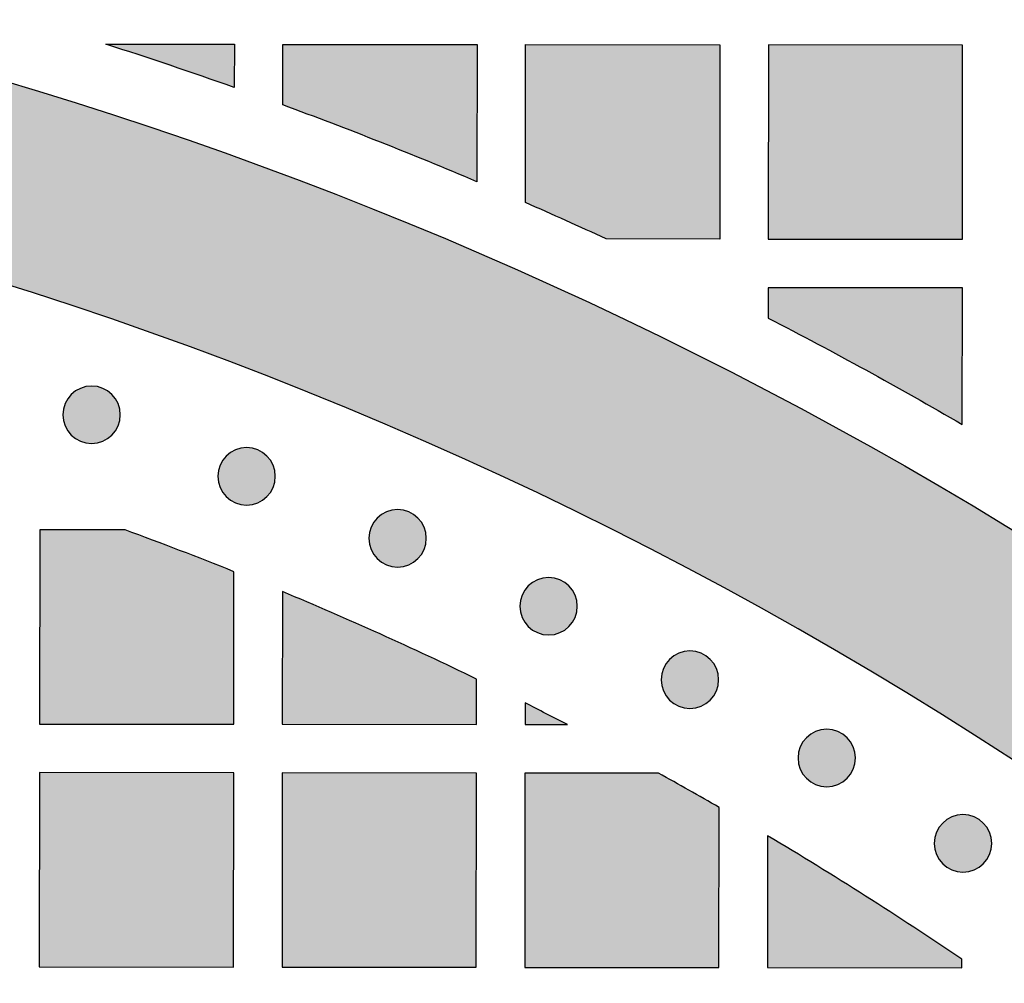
# Model space of a CAD drawing. Header units: millimetres. Extents: x -3873 to -97, y 912 to 4165.
# Tile 543 of 656: x -1579 to -1519, y 3104 to 3164. Entities that reach past the tile are written whole.
import ezdxf

# ---------------------------------------------------------------- set-up
doc = ezdxf.new("R2010")
doc.units = ezdxf.units.MM
doc.layers.add('pattern', color=7, linetype='Continuous', true_color=0x000000)

msp = doc.modelspace()

# ---------------------------------------------------------------- hatches: boundary and pattern name
at = {"layer": 'pattern'}
for points in [[(-1506.114, 3124.214), (-1505.415, 3123.071), (-1504.745, 3121.905), (-1504.108, 3120.719), (-1503.502, 3119.512), (-1502.931, 3118.287), (-1502.393, 3117.044), (-1501.89, 3115.786), (-1501.423, 3114.514), (-1500.992, 3113.229), (-1500.598, 3111.932), (-1500.241, 3110.627), (-1499.921, 3109.313), (-1499.639, 3107.993), (-1499.395, 3106.668), (-1499.189, 3105.339), (-1499.02, 3104.01), (-1503.046, 3107.154), (-1507.147, 3110.225), (-1511.324, 3113.22), (-1515.573, 3116.137), (-1519.893, 3118.973), (-1524.281, 3121.726), (-1528.735, 3124.392), (-1533.252, 3126.971), (-1537.83, 3129.459), (-1542.465, 3131.855), (-1547.156, 3134.157), (-1551.899, 3136.363), (-1556.692, 3138.471), (-1561.531, 3140.479), (-1566.412, 3142.386), (-1571.334, 3144.191), (-1576.293, 3145.893), (-1581.285, 3147.489), (-1586.307, 3148.981), (-1591.356, 3150.365), (-1596.429, 3151.643), (-1601.521, 3152.813), (-1606.63, 3153.875), (-1611.753, 3154.829), (-1616.885, 3155.675), (-1622.023, 3156.412), (-1627.165, 3157.041), (-1632.306, 3157.563), (-1637.443, 3157.977), (-1642.574, 3158.285), (-1647.694, 3158.486), (-1652.801, 3158.583), (-1652.789, 3170.583), (-1647.976, 3170.499), (-1643.153, 3170.326), (-1638.323, 3170.063), (-1633.487, 3169.71), (-1628.648, 3169.267), (-1623.81, 3168.733), (-1618.973, 3168.108), (-1614.142, 3167.392), (-1609.318, 3166.585), (-1604.504, 3165.687), (-1599.702, 3164.698), (-1594.916, 3163.618), (-1590.147, 3162.448), (-1585.399, 3161.189), (-1580.673, 3159.84), (-1575.973, 3158.402), (-1571.301, 3156.877), (-1566.658, 3155.264), (-1562.049, 3153.565), (-1557.474, 3151.782), (-1552.937, 3149.914), (-1548.44, 3147.963), (-1543.984, 3145.931), (-1539.573, 3143.818), (-1535.208, 3141.627), (-1530.891, 3139.358), (-1526.625, 3137.014), (-1522.411, 3134.595), (-1518.251, 3132.104), (-1514.147, 3129.542), (-1510.101, 3126.912)], [(-1574.145, 3162.018), (-1566.199, 3162.011), (-1566.202, 3159.347)], [(-1551.207, 3153.525), (-1557.176, 3155.968), (-1563.203, 3158.266), (-1563.199, 3162.008), (-1551.199, 3161.996)], [(-1543.224, 3149.989), (-1548.208, 3152.233), (-1548.199, 3161.994), (-1536.199, 3161.982), (-1536.21, 3149.982)], [(-1521.199, 3161.968), (-1533.199, 3161.979), (-1533.21, 3149.979), (-1521.211, 3149.968)], [(-1521.222, 3138.533), (-1521.214, 3146.968), (-1533.213, 3146.979), (-1533.215, 3145.1), (-1527.176, 3141.893)], [(-1576.276, 3140.382), (-1576.247, 3140.41), (-1576.218, 3140.437), (-1576.189, 3140.464), (-1576.158, 3140.49), (-1576.126, 3140.516), (-1576.094, 3140.541), (-1576.06, 3140.565), (-1576.026, 3140.589), (-1575.991, 3140.613), (-1575.956, 3140.635), (-1575.919, 3140.657), (-1575.882, 3140.679), (-1575.844, 3140.699), (-1575.805, 3140.719), (-1575.766, 3140.738), (-1575.725, 3140.755), (-1575.685, 3140.772), (-1575.643, 3140.788), (-1575.601, 3140.804), (-1575.559, 3140.818), (-1575.516, 3140.831), (-1575.472, 3140.843), (-1575.428, 3140.854), (-1575.384, 3140.863), (-1575.339, 3140.872), (-1575.295, 3140.88), (-1575.249, 3140.886), (-1575.204, 3140.891), (-1575.158, 3140.896), (-1575.112, 3140.898), (-1575.066, 3140.9), (-1575.021, 3140.901), (-1574.975, 3140.9), (-1574.929, 3140.898), (-1574.883, 3140.895), (-1574.837, 3140.891), (-1574.792, 3140.886), (-1574.747, 3140.879), (-1574.702, 3140.872), (-1574.657, 3140.863), (-1574.613, 3140.853), (-1574.569, 3140.842), (-1574.525, 3140.83), (-1574.482, 3140.817), (-1574.44, 3140.802), (-1574.398, 3140.787), (-1574.357, 3140.771), (-1574.316, 3140.754), (-1574.276, 3140.736), (-1574.236, 3140.717), (-1574.198, 3140.698), (-1574.16, 3140.677), (-1574.123, 3140.656), (-1574.086, 3140.634), (-1574.05, 3140.611), (-1574.015, 3140.587), (-1573.981, 3140.563), (-1573.948, 3140.539), (-1573.916, 3140.513), (-1573.884, 3140.488), (-1573.853, 3140.461), (-1573.824, 3140.435), (-1573.795, 3140.407), (-1573.766, 3140.38), (-1573.739, 3140.352), (-1573.712, 3140.323), (-1573.685, 3140.293), (-1573.659, 3140.262), (-1573.633, 3140.23), (-1573.608, 3140.198), (-1573.583, 3140.165), (-1573.559, 3140.13), (-1573.536, 3140.095), (-1573.513, 3140.06), (-1573.491, 3140.023), (-1573.47, 3139.986), (-1573.45, 3139.948), (-1573.43, 3139.909), (-1573.411, 3139.87), (-1573.393, 3139.83), (-1573.376, 3139.789), (-1573.36, 3139.747), (-1573.345, 3139.706), (-1573.331, 3139.663), (-1573.318, 3139.62), (-1573.306, 3139.577), (-1573.295, 3139.533), (-1573.285, 3139.488), (-1573.277, 3139.444), (-1573.269, 3139.399), (-1573.263, 3139.353), (-1573.257, 3139.308), (-1573.253, 3139.262), (-1573.25, 3139.217), (-1573.248, 3139.171), (-1573.248, 3139.125), (-1573.249, 3139.079), (-1573.25, 3139.033), (-1573.253, 3138.987), (-1573.258, 3138.942), (-1573.263, 3138.896), (-1573.269, 3138.851), (-1573.277, 3138.806), (-1573.286, 3138.761), (-1573.296, 3138.717), (-1573.307, 3138.673), (-1573.319, 3138.63), (-1573.332, 3138.587), (-1573.346, 3138.544), (-1573.361, 3138.502), (-1573.377, 3138.461), (-1573.395, 3138.42), (-1573.413, 3138.38), (-1573.431, 3138.341), (-1573.451, 3138.302), (-1573.472, 3138.264), (-1573.493, 3138.227), (-1573.515, 3138.19), (-1573.538, 3138.155), (-1573.561, 3138.12), (-1573.585, 3138.086), (-1573.61, 3138.052), (-1573.635, 3138.02), (-1573.661, 3137.988), (-1573.687, 3137.958), (-1573.714, 3137.928), (-1573.741, 3137.899), (-1573.769, 3137.871), (-1573.797, 3137.843), (-1573.826, 3137.816), (-1573.856, 3137.789), (-1573.887, 3137.763), (-1573.918, 3137.737), (-1573.951, 3137.712), (-1573.984, 3137.688), (-1574.018, 3137.664), (-1574.053, 3137.64), (-1574.089, 3137.617), (-1574.125, 3137.595), (-1574.163, 3137.574), (-1574.201, 3137.554), (-1574.24, 3137.534), (-1574.279, 3137.515), (-1574.319, 3137.497), (-1574.36, 3137.48), (-1574.401, 3137.464), (-1574.443, 3137.449), (-1574.486, 3137.435), (-1574.529, 3137.422), (-1574.572, 3137.41), (-1574.616, 3137.399), (-1574.66, 3137.389), (-1574.705, 3137.381), (-1574.75, 3137.373), (-1574.795, 3137.367), (-1574.841, 3137.361), (-1574.886, 3137.357), (-1574.932, 3137.354), (-1574.978, 3137.353), (-1575.024, 3137.352), (-1575.07, 3137.353), (-1575.116, 3137.355), (-1575.162, 3137.358), (-1575.207, 3137.362), (-1575.253, 3137.367), (-1575.298, 3137.374), (-1575.343, 3137.381), (-1575.387, 3137.39), (-1575.432, 3137.4), (-1575.476, 3137.411), (-1575.519, 3137.423), (-1575.562, 3137.436), (-1575.605, 3137.45), (-1575.646, 3137.466), (-1575.688, 3137.482), (-1575.728, 3137.499), (-1575.769, 3137.517), (-1575.808, 3137.536), (-1575.847, 3137.555), (-1575.885, 3137.576), (-1575.922, 3137.597), (-1575.958, 3137.619), (-1575.994, 3137.642), (-1576.029, 3137.665), (-1576.063, 3137.69), (-1576.096, 3137.714), (-1576.129, 3137.739), (-1576.16, 3137.765), (-1576.191, 3137.792), (-1576.221, 3137.818), (-1576.25, 3137.845), (-1576.278, 3137.873), (-1576.306, 3137.901), (-1576.333, 3137.93), (-1576.359, 3137.96), (-1576.386, 3137.991), (-1576.411, 3138.023), (-1576.437, 3138.055), (-1576.461, 3138.088), (-1576.485, 3138.122), (-1576.509, 3138.157), (-1576.531, 3138.193), (-1576.553, 3138.23), (-1576.574, 3138.267), (-1576.595, 3138.305), (-1576.615, 3138.344), (-1576.633, 3138.383), (-1576.651, 3138.423), (-1576.668, 3138.464), (-1576.684, 3138.505), (-1576.699, 3138.547), (-1576.713, 3138.59), (-1576.726, 3138.633), (-1576.738, 3138.676), (-1576.749, 3138.72), (-1576.759, 3138.765), (-1576.768, 3138.809), (-1576.776, 3138.854), (-1576.782, 3138.899), (-1576.787, 3138.945), (-1576.791, 3138.991), (-1576.794, 3139.036), (-1576.796, 3139.082), (-1576.797, 3139.128), (-1576.796, 3139.174), (-1576.794, 3139.22), (-1576.791, 3139.266), (-1576.787, 3139.311), (-1576.782, 3139.357), (-1576.775, 3139.402), (-1576.767, 3139.447), (-1576.759, 3139.492), (-1576.749, 3139.536), (-1576.738, 3139.58), (-1576.726, 3139.623), (-1576.712, 3139.666), (-1576.698, 3139.709), (-1576.683, 3139.751), (-1576.667, 3139.792), (-1576.65, 3139.833), (-1576.632, 3139.873), (-1576.613, 3139.912), (-1576.593, 3139.951), (-1576.573, 3139.989), (-1576.552, 3140.026), (-1576.529, 3140.063), (-1576.507, 3140.098), (-1576.483, 3140.133), (-1576.459, 3140.167), (-1576.434, 3140.201), (-1576.409, 3140.233), (-1576.383, 3140.265), (-1576.357, 3140.295), (-1576.33, 3140.325), (-1576.303, 3140.354)], [(-1566.698, 3136.581), (-1566.67, 3136.609), (-1566.641, 3136.636), (-1566.611, 3136.663), (-1566.581, 3136.689), (-1566.549, 3136.715), (-1566.516, 3136.74), (-1566.483, 3136.764), (-1566.449, 3136.789), (-1566.414, 3136.812), (-1566.378, 3136.835), (-1566.342, 3136.857), (-1566.305, 3136.878), (-1566.266, 3136.898), (-1566.228, 3136.918), (-1566.188, 3136.937), (-1566.148, 3136.955), (-1566.107, 3136.972), (-1566.066, 3136.988), (-1566.024, 3137.003), (-1565.982, 3137.017), (-1565.939, 3137.03), (-1565.895, 3137.042), (-1565.851, 3137.053), (-1565.807, 3137.063), (-1565.762, 3137.071), (-1565.717, 3137.079), (-1565.672, 3137.085), (-1565.627, 3137.091), (-1565.581, 3137.095), (-1565.535, 3137.098), (-1565.489, 3137.099), (-1565.443, 3137.1), (-1565.397, 3137.099), (-1565.352, 3137.097), (-1565.306, 3137.094), (-1565.26, 3137.09), (-1565.215, 3137.085), (-1565.169, 3137.078), (-1565.124, 3137.071), (-1565.08, 3137.062), (-1565.036, 3137.052), (-1564.992, 3137.041), (-1564.948, 3137.029), (-1564.905, 3137.016), (-1564.863, 3137.002), (-1564.821, 3136.986), (-1564.779, 3136.97), (-1564.739, 3136.953), (-1564.699, 3136.935), (-1564.659, 3136.916), (-1564.621, 3136.897), (-1564.583, 3136.876), (-1564.545, 3136.855), (-1564.509, 3136.833), (-1564.473, 3136.81), (-1564.438, 3136.787), (-1564.404, 3136.763), (-1564.371, 3136.738), (-1564.338, 3136.713), (-1564.307, 3136.687), (-1564.276, 3136.66), (-1564.246, 3136.634), (-1564.217, 3136.607), (-1564.189, 3136.579), (-1564.162, 3136.551), (-1564.135, 3136.522), (-1564.108, 3136.492), (-1564.082, 3136.461), (-1564.056, 3136.429), (-1564.031, 3136.397), (-1564.006, 3136.364), (-1563.982, 3136.33), (-1563.959, 3136.295), (-1563.936, 3136.259), (-1563.914, 3136.222), (-1563.893, 3136.185), (-1563.872, 3136.147), (-1563.853, 3136.108), (-1563.834, 3136.069), (-1563.816, 3136.029), (-1563.799, 3135.988), (-1563.783, 3135.947), (-1563.768, 3135.905), (-1563.754, 3135.862), (-1563.741, 3135.819), (-1563.729, 3135.776), (-1563.718, 3135.732), (-1563.708, 3135.688), (-1563.699, 3135.643), (-1563.692, 3135.598), (-1563.685, 3135.553), (-1563.68, 3135.507), (-1563.676, 3135.461), (-1563.673, 3135.416), (-1563.671, 3135.37), (-1563.671, 3135.324), (-1563.671, 3135.278), (-1563.673, 3135.232), (-1563.676, 3135.186), (-1563.68, 3135.141), (-1563.686, 3135.095), (-1563.692, 3135.05), (-1563.7, 3135.005), (-1563.709, 3134.96), (-1563.719, 3134.916), (-1563.73, 3134.872), (-1563.742, 3134.829), (-1563.755, 3134.786), (-1563.769, 3134.743), (-1563.784, 3134.701), (-1563.8, 3134.66), (-1563.817, 3134.619), (-1563.835, 3134.579), (-1563.854, 3134.54), (-1563.874, 3134.501), (-1563.894, 3134.463), (-1563.916, 3134.426), (-1563.938, 3134.389), (-1563.961, 3134.354), (-1563.984, 3134.319), (-1564.008, 3134.285), (-1564.033, 3134.251), (-1564.058, 3134.219), (-1564.084, 3134.187), (-1564.11, 3134.157), (-1564.137, 3134.127), (-1564.164, 3134.098), (-1564.192, 3134.07), (-1564.22, 3134.042), (-1564.249, 3134.015), (-1564.279, 3133.988), (-1564.31, 3133.962), (-1564.341, 3133.936), (-1564.374, 3133.911), (-1564.407, 3133.887), (-1564.441, 3133.863), (-1564.476, 3133.839), (-1564.512, 3133.817), (-1564.548, 3133.795), (-1564.586, 3133.773), (-1564.624, 3133.753), (-1564.662, 3133.733), (-1564.702, 3133.714), (-1564.742, 3133.697), (-1564.783, 3133.68), (-1564.824, 3133.664), (-1564.866, 3133.648), (-1564.908, 3133.634), (-1564.951, 3133.621), (-1564.995, 3133.609), (-1565.039, 3133.598), (-1565.083, 3133.589), (-1565.128, 3133.58), (-1565.173, 3133.572), (-1565.218, 3133.566), (-1565.263, 3133.561), (-1565.309, 3133.556), (-1565.355, 3133.554), (-1565.401, 3133.552), (-1565.447, 3133.551), (-1565.493, 3133.552), (-1565.539, 3133.554), (-1565.584, 3133.557), (-1565.63, 3133.561), (-1565.675, 3133.566), (-1565.721, 3133.573), (-1565.766, 3133.58), (-1565.81, 3133.589), (-1565.855, 3133.599), (-1565.898, 3133.61), (-1565.942, 3133.622), (-1565.985, 3133.635), (-1566.027, 3133.65), (-1566.069, 3133.665), (-1566.111, 3133.681), (-1566.151, 3133.698), (-1566.191, 3133.716), (-1566.231, 3133.735), (-1566.269, 3133.754), (-1566.307, 3133.775), (-1566.345, 3133.796), (-1566.381, 3133.818), (-1566.417, 3133.841), (-1566.452, 3133.865), (-1566.486, 3133.889), (-1566.519, 3133.913), (-1566.552, 3133.939), (-1566.583, 3133.964), (-1566.614, 3133.991), (-1566.644, 3134.017), (-1566.673, 3134.045), (-1566.701, 3134.072), (-1566.728, 3134.1), (-1566.755, 3134.129), (-1566.782, 3134.159), (-1566.808, 3134.19), (-1566.834, 3134.222), (-1566.859, 3134.254), (-1566.884, 3134.287), (-1566.908, 3134.322), (-1566.931, 3134.357), (-1566.954, 3134.392), (-1566.976, 3134.429), (-1566.997, 3134.466), (-1567.018, 3134.504), (-1567.037, 3134.543), (-1567.056, 3134.582), (-1567.074, 3134.622), (-1567.091, 3134.663), (-1567.107, 3134.705), (-1567.122, 3134.746), (-1567.136, 3134.789), (-1567.149, 3134.832), (-1567.161, 3134.875), (-1567.172, 3134.919), (-1567.182, 3134.964), (-1567.191, 3135.008), (-1567.198, 3135.053), (-1567.205, 3135.099), (-1567.21, 3135.144), (-1567.214, 3135.19), (-1567.217, 3135.235), (-1567.219, 3135.281), (-1567.219, 3135.327), (-1567.219, 3135.373), (-1567.217, 3135.419), (-1567.214, 3135.465), (-1567.21, 3135.511), (-1567.204, 3135.556), (-1567.198, 3135.601), (-1567.19, 3135.646), (-1567.181, 3135.691), (-1567.171, 3135.735), (-1567.16, 3135.779), (-1567.148, 3135.822), (-1567.135, 3135.865), (-1567.121, 3135.908), (-1567.106, 3135.95), (-1567.09, 3135.991), (-1567.073, 3136.032), (-1567.055, 3136.072), (-1567.036, 3136.111), (-1567.016, 3136.15), (-1566.996, 3136.188), (-1566.974, 3136.225), (-1566.952, 3136.262), (-1566.929, 3136.297), (-1566.906, 3136.332), (-1566.882, 3136.366), (-1566.857, 3136.4), (-1566.832, 3136.432), (-1566.806, 3136.464), (-1566.78, 3136.494), (-1566.753, 3136.524), (-1566.726, 3136.553)], [(-1557.369, 3132.751), (-1557.341, 3132.779), (-1557.312, 3132.806), (-1557.282, 3132.833), (-1557.251, 3132.859), (-1557.219, 3132.885), (-1557.187, 3132.91), (-1557.154, 3132.934), (-1557.119, 3132.958), (-1557.085, 3132.982), (-1557.049, 3133.005), (-1557.012, 3133.027), (-1556.975, 3133.048), (-1556.937, 3133.068), (-1556.898, 3133.088), (-1556.859, 3133.107), (-1556.819, 3133.125), (-1556.778, 3133.142), (-1556.737, 3133.158), (-1556.695, 3133.173), (-1556.652, 3133.187), (-1556.609, 3133.2), (-1556.566, 3133.212), (-1556.522, 3133.223), (-1556.477, 3133.233), (-1556.433, 3133.241), (-1556.388, 3133.249), (-1556.343, 3133.255), (-1556.297, 3133.261), (-1556.251, 3133.265), (-1556.206, 3133.268), (-1556.16, 3133.269), (-1556.114, 3133.27), (-1556.068, 3133.269), (-1556.022, 3133.267), (-1555.976, 3133.264), (-1555.931, 3133.26), (-1555.885, 3133.255), (-1555.84, 3133.248), (-1555.795, 3133.241), (-1555.75, 3133.232), (-1555.706, 3133.222), (-1555.662, 3133.211), (-1555.619, 3133.199), (-1555.576, 3133.186), (-1555.533, 3133.172), (-1555.491, 3133.156), (-1555.45, 3133.14), (-1555.409, 3133.123), (-1555.369, 3133.105), (-1555.33, 3133.086), (-1555.291, 3133.067), (-1555.253, 3133.046), (-1555.216, 3133.025), (-1555.179, 3133.003), (-1555.144, 3132.98), (-1555.109, 3132.957), (-1555.075, 3132.932), (-1555.041, 3132.908), (-1555.009, 3132.883), (-1554.977, 3132.857), (-1554.947, 3132.83), (-1554.917, 3132.804), (-1554.888, 3132.777), (-1554.86, 3132.749), (-1554.832, 3132.721), (-1554.805, 3132.692), (-1554.778, 3132.662), (-1554.752, 3132.631), (-1554.726, 3132.599), (-1554.701, 3132.567), (-1554.677, 3132.534), (-1554.653, 3132.5), (-1554.629, 3132.465), (-1554.606, 3132.429), (-1554.584, 3132.392), (-1554.563, 3132.355), (-1554.543, 3132.317), (-1554.523, 3132.278), (-1554.504, 3132.239), (-1554.486, 3132.199), (-1554.469, 3132.158), (-1554.453, 3132.117), (-1554.438, 3132.075), (-1554.424, 3132.032), (-1554.411, 3131.989), (-1554.399, 3131.946), (-1554.388, 3131.902), (-1554.378, 3131.857), (-1554.37, 3131.813), (-1554.362, 3131.768), (-1554.356, 3131.723), (-1554.35, 3131.677), (-1554.346, 3131.631), (-1554.343, 3131.586), (-1554.342, 3131.54), (-1554.341, 3131.494), (-1554.342, 3131.448), (-1554.344, 3131.402), (-1554.347, 3131.356), (-1554.351, 3131.311), (-1554.356, 3131.265), (-1554.363, 3131.22), (-1554.37, 3131.175), (-1554.379, 3131.13), (-1554.389, 3131.086), (-1554.4, 3131.042), (-1554.412, 3130.999), (-1554.425, 3130.956), (-1554.439, 3130.913), (-1554.455, 3130.871), (-1554.471, 3130.83), (-1554.488, 3130.789), (-1554.506, 3130.749), (-1554.525, 3130.71), (-1554.544, 3130.671), (-1554.565, 3130.633), (-1554.586, 3130.596), (-1554.608, 3130.559), (-1554.631, 3130.524), (-1554.654, 3130.489), (-1554.679, 3130.455), (-1554.703, 3130.421), (-1554.728, 3130.389), (-1554.754, 3130.357), (-1554.781, 3130.327), (-1554.807, 3130.297), (-1554.834, 3130.268), (-1554.862, 3130.24), (-1554.89, 3130.212), (-1554.919, 3130.185), (-1554.949, 3130.158), (-1554.98, 3130.132), (-1555.012, 3130.106), (-1555.044, 3130.081), (-1555.077, 3130.057), (-1555.111, 3130.033), (-1555.146, 3130.009), (-1555.182, 3129.987), (-1555.219, 3129.965), (-1555.256, 3129.943), (-1555.294, 3129.923), (-1555.333, 3129.903), (-1555.372, 3129.884), (-1555.412, 3129.867), (-1555.453, 3129.85), (-1555.494, 3129.833), (-1555.536, 3129.818), (-1555.579, 3129.804), (-1555.622, 3129.791), (-1555.665, 3129.779), (-1555.709, 3129.768), (-1555.754, 3129.759), (-1555.798, 3129.75), (-1555.843, 3129.742), (-1555.888, 3129.736), (-1555.934, 3129.731), (-1555.98, 3129.726), (-1556.025, 3129.724), (-1556.071, 3129.722), (-1556.117, 3129.721), (-1556.163, 3129.722), (-1556.209, 3129.724), (-1556.255, 3129.727), (-1556.3, 3129.731), (-1556.346, 3129.736), (-1556.391, 3129.743), (-1556.436, 3129.75), (-1556.481, 3129.759), (-1556.525, 3129.769), (-1556.569, 3129.78), (-1556.612, 3129.792), (-1556.655, 3129.805), (-1556.698, 3129.82), (-1556.74, 3129.835), (-1556.781, 3129.851), (-1556.822, 3129.868), (-1556.862, 3129.886), (-1556.901, 3129.905), (-1556.94, 3129.924), (-1556.978, 3129.945), (-1557.015, 3129.966), (-1557.052, 3129.988), (-1557.087, 3130.011), (-1557.122, 3130.035), (-1557.156, 3130.059), (-1557.19, 3130.083), (-1557.222, 3130.109), (-1557.254, 3130.134), (-1557.284, 3130.161), (-1557.314, 3130.187), (-1557.343, 3130.215), (-1557.371, 3130.242), (-1557.399, 3130.27), (-1557.426, 3130.299), (-1557.453, 3130.329), (-1557.479, 3130.36), (-1557.505, 3130.392), (-1557.53, 3130.424), (-1557.554, 3130.457), (-1557.578, 3130.492), (-1557.602, 3130.526), (-1557.624, 3130.562), (-1557.646, 3130.599), (-1557.668, 3130.636), (-1557.688, 3130.674), (-1557.708, 3130.713), (-1557.727, 3130.752), (-1557.744, 3130.792), (-1557.761, 3130.833), (-1557.778, 3130.874), (-1557.793, 3130.916), (-1557.807, 3130.959), (-1557.82, 3131.002), (-1557.832, 3131.045), (-1557.843, 3131.089), (-1557.852, 3131.134), (-1557.861, 3131.178), (-1557.869, 3131.223), (-1557.875, 3131.269), (-1557.88, 3131.314), (-1557.885, 3131.36), (-1557.887, 3131.405), (-1557.889, 3131.451), (-1557.89, 3131.497), (-1557.889, 3131.543), (-1557.887, 3131.589), (-1557.884, 3131.635), (-1557.88, 3131.68), (-1557.875, 3131.726), (-1557.868, 3131.771), (-1557.861, 3131.816), (-1557.852, 3131.861), (-1557.842, 3131.905), (-1557.831, 3131.949), (-1557.819, 3131.992), (-1557.806, 3132.035), (-1557.791, 3132.078), (-1557.776, 3132.12), (-1557.76, 3132.161), (-1557.743, 3132.202), (-1557.725, 3132.242), (-1557.706, 3132.281), (-1557.687, 3132.32), (-1557.666, 3132.358), (-1557.645, 3132.395), (-1557.623, 3132.432), (-1557.6, 3132.467), (-1557.576, 3132.502), (-1557.552, 3132.536), (-1557.528, 3132.57), (-1557.502, 3132.602), (-1557.477, 3132.634), (-1557.45, 3132.664), (-1557.424, 3132.694), (-1557.396, 3132.723)], [(-1572.952, 3132.017), (-1578.228, 3132.022), (-1578.239, 3120.022), (-1566.239, 3120.011), (-1566.23, 3129.435)], [(-1548.034, 3128.559), (-1548.005, 3128.587), (-1547.976, 3128.614), (-1547.947, 3128.64), (-1547.916, 3128.667), (-1547.884, 3128.692), (-1547.852, 3128.717), (-1547.818, 3128.742), (-1547.784, 3128.766), (-1547.749, 3128.79), (-1547.714, 3128.812), (-1547.677, 3128.834), (-1547.64, 3128.855), (-1547.602, 3128.876), (-1547.563, 3128.896), (-1547.524, 3128.914), (-1547.483, 3128.932), (-1547.443, 3128.949), (-1547.401, 3128.965), (-1547.359, 3128.98), (-1547.317, 3128.994), (-1547.274, 3129.007), (-1547.23, 3129.019), (-1547.186, 3129.03), (-1547.142, 3129.04), (-1547.098, 3129.049), (-1547.053, 3129.056), (-1547.007, 3129.063), (-1546.962, 3129.068), (-1546.916, 3129.072), (-1546.87, 3129.075), (-1546.824, 3129.077), (-1546.779, 3129.078), (-1546.733, 3129.077), (-1546.687, 3129.075), (-1546.641, 3129.072), (-1546.595, 3129.068), (-1546.55, 3129.062), (-1546.505, 3129.056), (-1546.46, 3129.048), (-1546.415, 3129.04), (-1546.371, 3129.03), (-1546.327, 3129.019), (-1546.283, 3129.007), (-1546.24, 3128.993), (-1546.198, 3128.979), (-1546.156, 3128.964), (-1546.115, 3128.948), (-1546.074, 3128.931), (-1546.034, 3128.913), (-1545.994, 3128.894), (-1545.956, 3128.874), (-1545.918, 3128.854), (-1545.881, 3128.832), (-1545.844, 3128.81), (-1545.808, 3128.788), (-1545.773, 3128.764), (-1545.739, 3128.74), (-1545.706, 3128.715), (-1545.674, 3128.69), (-1545.642, 3128.664), (-1545.611, 3128.638), (-1545.582, 3128.611), (-1545.553, 3128.584), (-1545.524, 3128.557), (-1545.497, 3128.528), (-1545.47, 3128.499), (-1545.443, 3128.469), (-1545.417, 3128.439), (-1545.391, 3128.407), (-1545.366, 3128.375), (-1545.341, 3128.341), (-1545.317, 3128.307), (-1545.294, 3128.272), (-1545.271, 3128.237), (-1545.249, 3128.2), (-1545.228, 3128.163), (-1545.208, 3128.125), (-1545.188, 3128.086), (-1545.169, 3128.046), (-1545.151, 3128.006), (-1545.134, 3127.966), (-1545.118, 3127.924), (-1545.103, 3127.882), (-1545.089, 3127.84), (-1545.076, 3127.797), (-1545.064, 3127.753), (-1545.053, 3127.709), (-1545.043, 3127.665), (-1545.035, 3127.62), (-1545.027, 3127.575), (-1545.021, 3127.53), (-1545.015, 3127.485), (-1545.011, 3127.439), (-1545.008, 3127.393), (-1545.007, 3127.347), (-1545.006, 3127.302), (-1545.007, 3127.256), (-1545.008, 3127.21), (-1545.011, 3127.164), (-1545.016, 3127.118), (-1545.021, 3127.073), (-1545.027, 3127.028), (-1545.035, 3126.983), (-1545.044, 3126.938), (-1545.054, 3126.894), (-1545.065, 3126.85), (-1545.077, 3126.806), (-1545.09, 3126.763), (-1545.104, 3126.721), (-1545.119, 3126.679), (-1545.136, 3126.638), (-1545.153, 3126.597), (-1545.171, 3126.557), (-1545.189, 3126.517), (-1545.209, 3126.479), (-1545.23, 3126.441), (-1545.251, 3126.404), (-1545.273, 3126.367), (-1545.296, 3126.331), (-1545.319, 3126.296), (-1545.343, 3126.262), (-1545.368, 3126.229), (-1545.393, 3126.197), (-1545.419, 3126.165), (-1545.445, 3126.134), (-1545.472, 3126.105), (-1545.499, 3126.076), (-1545.527, 3126.047), (-1545.555, 3126.02), (-1545.584, 3125.993), (-1545.614, 3125.966), (-1545.645, 3125.94), (-1545.676, 3125.914), (-1545.709, 3125.889), (-1545.742, 3125.864), (-1545.776, 3125.84), (-1545.811, 3125.817), (-1545.847, 3125.794), (-1545.883, 3125.772), (-1545.921, 3125.751), (-1545.959, 3125.731), (-1545.998, 3125.711), (-1546.037, 3125.692), (-1546.077, 3125.674), (-1546.118, 3125.657), (-1546.159, 3125.641), (-1546.201, 3125.626), (-1546.244, 3125.612), (-1546.287, 3125.599), (-1546.33, 3125.587), (-1546.374, 3125.576), (-1546.418, 3125.566), (-1546.463, 3125.558), (-1546.508, 3125.55), (-1546.553, 3125.543), (-1546.599, 3125.538), (-1546.644, 3125.534), (-1546.69, 3125.531), (-1546.736, 3125.529), (-1546.782, 3125.529), (-1546.828, 3125.53), (-1546.874, 3125.531), (-1546.92, 3125.534), (-1546.965, 3125.539), (-1547.011, 3125.544), (-1547.056, 3125.55), (-1547.101, 3125.558), (-1547.145, 3125.567), (-1547.19, 3125.577), (-1547.234, 3125.588), (-1547.277, 3125.6), (-1547.32, 3125.613), (-1547.363, 3125.627), (-1547.404, 3125.642), (-1547.446, 3125.658), (-1547.487, 3125.676), (-1547.527, 3125.694), (-1547.566, 3125.712), (-1547.605, 3125.732), (-1547.643, 3125.753), (-1547.68, 3125.774), (-1547.716, 3125.796), (-1547.752, 3125.819), (-1547.787, 3125.842), (-1547.821, 3125.866), (-1547.854, 3125.891), (-1547.887, 3125.916), (-1547.918, 3125.942), (-1547.949, 3125.968), (-1547.979, 3125.995), (-1548.008, 3126.022), (-1548.036, 3126.05), (-1548.064, 3126.078), (-1548.091, 3126.107), (-1548.117, 3126.137), (-1548.144, 3126.168), (-1548.169, 3126.199), (-1548.195, 3126.232), (-1548.219, 3126.265), (-1548.243, 3126.299), (-1548.267, 3126.334), (-1548.289, 3126.37), (-1548.311, 3126.406), (-1548.332, 3126.444), (-1548.353, 3126.482), (-1548.373, 3126.52), (-1548.391, 3126.56), (-1548.409, 3126.6), (-1548.426, 3126.641), (-1548.442, 3126.682), (-1548.457, 3126.724), (-1548.471, 3126.767), (-1548.485, 3126.81), (-1548.497, 3126.853), (-1548.507, 3126.897), (-1548.517, 3126.941), (-1548.526, 3126.986), (-1548.534, 3127.031), (-1548.54, 3127.076), (-1548.545, 3127.122), (-1548.549, 3127.167), (-1548.552, 3127.213), (-1548.554, 3127.259), (-1548.555, 3127.305), (-1548.554, 3127.351), (-1548.552, 3127.397), (-1548.549, 3127.442), (-1548.545, 3127.488), (-1548.54, 3127.534), (-1548.533, 3127.579), (-1548.525, 3127.624), (-1548.517, 3127.668), (-1548.507, 3127.713), (-1548.496, 3127.757), (-1548.484, 3127.8), (-1548.47, 3127.843), (-1548.456, 3127.885), (-1548.441, 3127.927), (-1548.425, 3127.969), (-1548.408, 3128.009), (-1548.39, 3128.05), (-1548.371, 3128.089), (-1548.351, 3128.128), (-1548.331, 3128.166), (-1548.31, 3128.203), (-1548.287, 3128.239), (-1548.265, 3128.275), (-1548.241, 3128.31), (-1548.217, 3128.344), (-1548.192, 3128.377), (-1548.167, 3128.41), (-1548.141, 3128.441), (-1548.115, 3128.472), (-1548.088, 3128.502), (-1548.061, 3128.531)], [(-1563.231, 3128.206), (-1563.239, 3120.008), (-1551.239, 3119.997), (-1551.237, 3122.804), (-1557.197, 3125.588)], [(-1539.3, 3124.019), (-1539.272, 3124.046), (-1539.243, 3124.074), (-1539.213, 3124.1), (-1539.182, 3124.126), (-1539.151, 3124.152), (-1539.118, 3124.177), (-1539.085, 3124.202), (-1539.051, 3124.226), (-1539.016, 3124.249), (-1538.98, 3124.272), (-1538.943, 3124.294), (-1538.906, 3124.315), (-1538.868, 3124.336), (-1538.829, 3124.355), (-1538.79, 3124.374), (-1538.75, 3124.392), (-1538.709, 3124.409), (-1538.668, 3124.425), (-1538.626, 3124.44), (-1538.583, 3124.454), (-1538.54, 3124.467), (-1538.497, 3124.479), (-1538.453, 3124.49), (-1538.409, 3124.5), (-1538.364, 3124.509), (-1538.319, 3124.516), (-1538.274, 3124.523), (-1538.228, 3124.528), (-1538.183, 3124.532), (-1538.137, 3124.535), (-1538.091, 3124.537), (-1538.045, 3124.537), (-1537.999, 3124.537), (-1537.953, 3124.535), (-1537.907, 3124.532), (-1537.862, 3124.528), (-1537.816, 3124.522), (-1537.771, 3124.516), (-1537.726, 3124.508), (-1537.681, 3124.499), (-1537.637, 3124.49), (-1537.593, 3124.479), (-1537.55, 3124.466), (-1537.507, 3124.453), (-1537.464, 3124.439), (-1537.422, 3124.424), (-1537.381, 3124.408), (-1537.34, 3124.391), (-1537.3, 3124.373), (-1537.261, 3124.354), (-1537.222, 3124.334), (-1537.184, 3124.314), (-1537.147, 3124.292), (-1537.11, 3124.27), (-1537.075, 3124.248), (-1537.04, 3124.224), (-1537.006, 3124.2), (-1536.973, 3124.175), (-1536.94, 3124.15), (-1536.909, 3124.124), (-1536.878, 3124.098), (-1536.848, 3124.071), (-1536.819, 3124.044), (-1536.791, 3124.017), (-1536.763, 3123.988), (-1536.736, 3123.959), (-1536.71, 3123.929), (-1536.683, 3123.899), (-1536.658, 3123.867), (-1536.632, 3123.835), (-1536.608, 3123.801), (-1536.584, 3123.767), (-1536.56, 3123.732), (-1536.538, 3123.696), (-1536.516, 3123.66), (-1536.494, 3123.623), (-1536.474, 3123.585), (-1536.454, 3123.546), (-1536.436, 3123.506), (-1536.418, 3123.466), (-1536.401, 3123.426), (-1536.385, 3123.384), (-1536.37, 3123.342), (-1536.355, 3123.3), (-1536.342, 3123.257), (-1536.33, 3123.213), (-1536.319, 3123.169), (-1536.31, 3123.125), (-1536.301, 3123.08), (-1536.293, 3123.035), (-1536.287, 3122.99), (-1536.282, 3122.945), (-1536.278, 3122.899), (-1536.275, 3122.853), (-1536.273, 3122.807), (-1536.272, 3122.761), (-1536.273, 3122.716), (-1536.275, 3122.67), (-1536.278, 3122.624), (-1536.282, 3122.578), (-1536.287, 3122.533), (-1536.294, 3122.488), (-1536.302, 3122.443), (-1536.31, 3122.398), (-1536.32, 3122.354), (-1536.331, 3122.31), (-1536.343, 3122.266), (-1536.356, 3122.223), (-1536.371, 3122.181), (-1536.386, 3122.139), (-1536.402, 3122.098), (-1536.419, 3122.057), (-1536.437, 3122.017), (-1536.456, 3121.977), (-1536.476, 3121.939), (-1536.496, 3121.901), (-1536.517, 3121.863), (-1536.539, 3121.827), (-1536.562, 3121.791), (-1536.586, 3121.756), (-1536.61, 3121.722), (-1536.634, 3121.689), (-1536.66, 3121.657), (-1536.685, 3121.625), (-1536.712, 3121.594), (-1536.738, 3121.564), (-1536.766, 3121.535), (-1536.793, 3121.507), (-1536.821, 3121.48), (-1536.85, 3121.453), (-1536.88, 3121.426), (-1536.911, 3121.4), (-1536.943, 3121.374), (-1536.975, 3121.349), (-1537.009, 3121.324), (-1537.043, 3121.3), (-1537.078, 3121.277), (-1537.113, 3121.254), (-1537.15, 3121.232), (-1537.187, 3121.211), (-1537.225, 3121.19), (-1537.264, 3121.171), (-1537.303, 3121.152), (-1537.343, 3121.134), (-1537.384, 3121.117), (-1537.426, 3121.101), (-1537.468, 3121.086), (-1537.51, 3121.072), (-1537.553, 3121.059), (-1537.597, 3121.047), (-1537.64, 3121.036), (-1537.685, 3121.026), (-1537.729, 3121.017), (-1537.774, 3121.01), (-1537.82, 3121.003), (-1537.865, 3120.998), (-1537.911, 3120.994), (-1537.957, 3120.991), (-1538.002, 3120.989), (-1538.048, 3120.989), (-1538.094, 3120.989), (-1538.14, 3120.991), (-1538.186, 3120.994), (-1538.232, 3120.998), (-1538.277, 3121.004), (-1538.322, 3121.01), (-1538.367, 3121.018), (-1538.412, 3121.027), (-1538.456, 3121.037), (-1538.5, 3121.048), (-1538.544, 3121.06), (-1538.586, 3121.073), (-1538.629, 3121.087), (-1538.671, 3121.102), (-1538.712, 3121.118), (-1538.753, 3121.135), (-1538.793, 3121.153), (-1538.832, 3121.172), (-1538.871, 3121.192), (-1538.909, 3121.213), (-1538.946, 3121.234), (-1538.983, 3121.256), (-1539.019, 3121.279), (-1539.053, 3121.302), (-1539.088, 3121.326), (-1539.121, 3121.351), (-1539.153, 3121.376), (-1539.185, 3121.402), (-1539.215, 3121.428), (-1539.245, 3121.455), (-1539.274, 3121.482), (-1539.302, 3121.51), (-1539.33, 3121.538), (-1539.357, 3121.567), (-1539.384, 3121.597), (-1539.41, 3121.628), (-1539.436, 3121.659), (-1539.461, 3121.692), (-1539.486, 3121.725), (-1539.51, 3121.759), (-1539.533, 3121.794), (-1539.556, 3121.83), (-1539.578, 3121.866), (-1539.599, 3121.904), (-1539.619, 3121.942), (-1539.639, 3121.98), (-1539.658, 3122.02), (-1539.676, 3122.06), (-1539.693, 3122.101), (-1539.709, 3122.142), (-1539.724, 3122.184), (-1539.738, 3122.227), (-1539.751, 3122.27), (-1539.763, 3122.313), (-1539.774, 3122.357), (-1539.784, 3122.401), (-1539.792, 3122.446), (-1539.8, 3122.491), (-1539.806, 3122.536), (-1539.812, 3122.582), (-1539.816, 3122.627), (-1539.819, 3122.673), (-1539.82, 3122.719), (-1539.821, 3122.765), (-1539.82, 3122.811), (-1539.818, 3122.857), (-1539.815, 3122.902), (-1539.811, 3122.948), (-1539.806, 3122.994), (-1539.799, 3123.039), (-1539.792, 3123.084), (-1539.783, 3123.128), (-1539.773, 3123.173), (-1539.762, 3123.217), (-1539.75, 3123.26), (-1539.737, 3123.303), (-1539.723, 3123.345), (-1539.708, 3123.387), (-1539.691, 3123.429), (-1539.674, 3123.469), (-1539.656, 3123.509), (-1539.637, 3123.549), (-1539.618, 3123.588), (-1539.597, 3123.626), (-1539.576, 3123.663), (-1539.554, 3123.699), (-1539.531, 3123.735), (-1539.508, 3123.77), (-1539.484, 3123.804), (-1539.459, 3123.837), (-1539.434, 3123.87), (-1539.408, 3123.901), (-1539.382, 3123.932), (-1539.355, 3123.962), (-1539.328, 3123.991)], [(-1548.238, 3121.326), (-1548.239, 3119.994), (-1545.617, 3119.991)], [(-1530.846, 3119.184), (-1530.817, 3119.211), (-1530.788, 3119.238), (-1530.758, 3119.265), (-1530.728, 3119.291), (-1530.696, 3119.317), (-1530.664, 3119.342), (-1530.63, 3119.367), (-1530.596, 3119.391), (-1530.561, 3119.414), (-1530.526, 3119.437), (-1530.489, 3119.459), (-1530.452, 3119.48), (-1530.414, 3119.501), (-1530.375, 3119.52), (-1530.335, 3119.539), (-1530.295, 3119.557), (-1530.255, 3119.574), (-1530.213, 3119.59), (-1530.171, 3119.605), (-1530.129, 3119.619), (-1530.086, 3119.632), (-1530.042, 3119.644), (-1529.998, 3119.655), (-1529.954, 3119.665), (-1529.909, 3119.674), (-1529.864, 3119.681), (-1529.819, 3119.688), (-1529.774, 3119.693), (-1529.728, 3119.697), (-1529.682, 3119.7), (-1529.636, 3119.702), (-1529.591, 3119.702), (-1529.545, 3119.702), (-1529.499, 3119.7), (-1529.453, 3119.697), (-1529.407, 3119.693), (-1529.362, 3119.687), (-1529.317, 3119.681), (-1529.272, 3119.673), (-1529.227, 3119.664), (-1529.183, 3119.654), (-1529.139, 3119.643), (-1529.095, 3119.631), (-1529.052, 3119.618), (-1529.01, 3119.604), (-1528.968, 3119.589), (-1528.927, 3119.573), (-1528.886, 3119.556), (-1528.846, 3119.538), (-1528.806, 3119.519), (-1528.768, 3119.499), (-1528.73, 3119.479), (-1528.693, 3119.457), (-1528.656, 3119.435), (-1528.62, 3119.412), (-1528.585, 3119.389), (-1528.551, 3119.365), (-1528.518, 3119.34), (-1528.486, 3119.315), (-1528.454, 3119.289), (-1528.423, 3119.263), (-1528.394, 3119.236), (-1528.365, 3119.209), (-1528.336, 3119.181), (-1528.309, 3119.153), (-1528.282, 3119.124), (-1528.255, 3119.094), (-1528.229, 3119.063), (-1528.203, 3119.032), (-1528.178, 3118.999), (-1528.153, 3118.966), (-1528.129, 3118.932), (-1528.106, 3118.897), (-1528.083, 3118.861), (-1528.061, 3118.825), (-1528.04, 3118.787), (-1528.02, 3118.749), (-1528, 3118.711), (-1527.981, 3118.671), (-1527.963, 3118.631), (-1527.946, 3118.59), (-1527.93, 3118.549), (-1527.915, 3118.507), (-1527.901, 3118.465), (-1527.888, 3118.422), (-1527.876, 3118.378), (-1527.865, 3118.334), (-1527.855, 3118.29), (-1527.846, 3118.245), (-1527.839, 3118.2), (-1527.832, 3118.155), (-1527.827, 3118.109), (-1527.823, 3118.064), (-1527.82, 3118.018), (-1527.818, 3117.972), (-1527.818, 3117.926), (-1527.819, 3117.88), (-1527.82, 3117.834), (-1527.823, 3117.789), (-1527.828, 3117.743), (-1527.833, 3117.698), (-1527.839, 3117.652), (-1527.847, 3117.607), (-1527.856, 3117.563), (-1527.866, 3117.518), (-1527.877, 3117.475), (-1527.889, 3117.431), (-1527.902, 3117.388), (-1527.916, 3117.346), (-1527.931, 3117.304), (-1527.947, 3117.262), (-1527.965, 3117.222), (-1527.983, 3117.182), (-1528.001, 3117.142), (-1528.021, 3117.103), (-1528.042, 3117.065), (-1528.063, 3117.028), (-1528.085, 3116.992), (-1528.108, 3116.956), (-1528.131, 3116.921), (-1528.155, 3116.887), (-1528.18, 3116.854), (-1528.205, 3116.821), (-1528.231, 3116.79), (-1528.257, 3116.759), (-1528.284, 3116.729), (-1528.311, 3116.7), (-1528.339, 3116.672), (-1528.367, 3116.645), (-1528.396, 3116.617), (-1528.426, 3116.591), (-1528.457, 3116.565), (-1528.488, 3116.539), (-1528.521, 3116.514), (-1528.554, 3116.489), (-1528.588, 3116.465), (-1528.623, 3116.442), (-1528.659, 3116.419), (-1528.695, 3116.397), (-1528.733, 3116.376), (-1528.771, 3116.355), (-1528.809, 3116.336), (-1528.849, 3116.317), (-1528.889, 3116.299), (-1528.93, 3116.282), (-1528.971, 3116.266), (-1529.013, 3116.251), (-1529.056, 3116.237), (-1529.099, 3116.224), (-1529.142, 3116.212), (-1529.186, 3116.201), (-1529.23, 3116.191), (-1529.275, 3116.182), (-1529.32, 3116.175), (-1529.365, 3116.168), (-1529.411, 3116.163), (-1529.456, 3116.159), (-1529.502, 3116.156), (-1529.548, 3116.154), (-1529.594, 3116.154), (-1529.64, 3116.154), (-1529.686, 3116.156), (-1529.731, 3116.159), (-1529.777, 3116.163), (-1529.823, 3116.169), (-1529.868, 3116.175), (-1529.913, 3116.183), (-1529.957, 3116.192), (-1530.002, 3116.202), (-1530.046, 3116.213), (-1530.089, 3116.225), (-1530.132, 3116.238), (-1530.174, 3116.252), (-1530.216, 3116.267), (-1530.258, 3116.283), (-1530.298, 3116.3), (-1530.339, 3116.318), (-1530.378, 3116.337), (-1530.417, 3116.357), (-1530.455, 3116.377), (-1530.492, 3116.399), (-1530.528, 3116.421), (-1530.564, 3116.443), (-1530.599, 3116.467), (-1530.633, 3116.491), (-1530.666, 3116.516), (-1530.699, 3116.541), (-1530.73, 3116.567), (-1530.761, 3116.593), (-1530.791, 3116.62), (-1530.82, 3116.647), (-1530.848, 3116.675), (-1530.876, 3116.703), (-1530.903, 3116.732), (-1530.929, 3116.762), (-1530.956, 3116.792), (-1530.981, 3116.824), (-1531.006, 3116.857), (-1531.031, 3116.89), (-1531.055, 3116.924), (-1531.079, 3116.959), (-1531.101, 3116.995), (-1531.123, 3117.031), (-1531.144, 3117.068), (-1531.165, 3117.106), (-1531.185, 3117.145), (-1531.203, 3117.185), (-1531.221, 3117.225), (-1531.238, 3117.266), (-1531.254, 3117.307), (-1531.269, 3117.349), (-1531.283, 3117.391), (-1531.296, 3117.434), (-1531.308, 3117.478), (-1531.319, 3117.522), (-1531.329, 3117.566), (-1531.338, 3117.611), (-1531.345, 3117.656), (-1531.352, 3117.701), (-1531.357, 3117.746), (-1531.361, 3117.792), (-1531.364, 3117.838), (-1531.366, 3117.884), (-1531.367, 3117.93), (-1531.366, 3117.976), (-1531.364, 3118.021), (-1531.361, 3118.067), (-1531.357, 3118.113), (-1531.351, 3118.158), (-1531.345, 3118.204), (-1531.337, 3118.249), (-1531.329, 3118.293), (-1531.319, 3118.337), (-1531.308, 3118.381), (-1531.296, 3118.425), (-1531.282, 3118.468), (-1531.268, 3118.51), (-1531.253, 3118.552), (-1531.237, 3118.593), (-1531.22, 3118.634), (-1531.202, 3118.674), (-1531.183, 3118.714), (-1531.163, 3118.752), (-1531.143, 3118.79), (-1531.121, 3118.828), (-1531.099, 3118.864), (-1531.077, 3118.9), (-1531.053, 3118.935), (-1531.029, 3118.969), (-1531.004, 3119.002), (-1530.979, 3119.034), (-1530.953, 3119.066), (-1530.927, 3119.097), (-1530.9, 3119.127), (-1530.873, 3119.156)], [(-1566.242, 3117.011), (-1578.242, 3117.022), (-1578.253, 3105.023), (-1566.254, 3105.011)], [(-1563.242, 3117.008), (-1563.253, 3105.008), (-1551.254, 3104.997), (-1551.242, 3116.997)], [(-1539.991, 3116.986), (-1548.242, 3116.994), (-1548.253, 3104.994), (-1536.253, 3104.982), (-1536.244, 3114.875)], [(-1522.429, 3113.909), (-1522.4, 3113.936), (-1522.371, 3113.964), (-1522.341, 3113.99), (-1522.311, 3114.016), (-1522.279, 3114.042), (-1522.247, 3114.067), (-1522.213, 3114.092), (-1522.179, 3114.116), (-1522.144, 3114.139), (-1522.109, 3114.162), (-1522.072, 3114.184), (-1522.035, 3114.205), (-1521.997, 3114.226), (-1521.958, 3114.245), (-1521.918, 3114.264), (-1521.878, 3114.282), (-1521.838, 3114.299), (-1521.796, 3114.315), (-1521.754, 3114.33), (-1521.712, 3114.344), (-1521.669, 3114.357), (-1521.625, 3114.369), (-1521.581, 3114.38), (-1521.537, 3114.39), (-1521.492, 3114.399), (-1521.447, 3114.406), (-1521.402, 3114.413), (-1521.357, 3114.418), (-1521.311, 3114.422), (-1521.265, 3114.425), (-1521.219, 3114.427), (-1521.174, 3114.427), (-1521.128, 3114.427), (-1521.082, 3114.425), (-1521.036, 3114.422), (-1520.99, 3114.418), (-1520.945, 3114.412), (-1520.9, 3114.406), (-1520.855, 3114.398), (-1520.81, 3114.389), (-1520.766, 3114.38), (-1520.722, 3114.369), (-1520.678, 3114.356), (-1520.635, 3114.343), (-1520.593, 3114.329), (-1520.551, 3114.314), (-1520.51, 3114.298), (-1520.469, 3114.281), (-1520.429, 3114.263), (-1520.389, 3114.244), (-1520.351, 3114.224), (-1520.313, 3114.204), (-1520.276, 3114.182), (-1520.239, 3114.16), (-1520.203, 3114.138), (-1520.168, 3114.114), (-1520.134, 3114.09), (-1520.101, 3114.065), (-1520.069, 3114.04), (-1520.037, 3114.014), (-1520.006, 3113.988), (-1519.977, 3113.961), (-1519.948, 3113.934), (-1519.919, 3113.907), (-1519.892, 3113.878), (-1519.865, 3113.849), (-1519.838, 3113.819), (-1519.812, 3113.789), (-1519.786, 3113.757), (-1519.761, 3113.725), (-1519.736, 3113.691), (-1519.712, 3113.657), (-1519.689, 3113.622), (-1519.666, 3113.586), (-1519.644, 3113.55), (-1519.623, 3113.513), (-1519.603, 3113.475), (-1519.583, 3113.436), (-1519.564, 3113.396), (-1519.546, 3113.356), (-1519.529, 3113.316), (-1519.513, 3113.274), (-1519.498, 3113.232), (-1519.484, 3113.19), (-1519.471, 3113.147), (-1519.459, 3113.103), (-1519.448, 3113.059), (-1519.438, 3113.015), (-1519.429, 3112.97), (-1519.422, 3112.925), (-1519.415, 3112.88), (-1519.41, 3112.835), (-1519.406, 3112.789), (-1519.403, 3112.743), (-1519.401, 3112.697), (-1519.401, 3112.651), (-1519.402, 3112.606), (-1519.403, 3112.56), (-1519.406, 3112.514), (-1519.411, 3112.468), (-1519.416, 3112.423), (-1519.422, 3112.377), (-1519.43, 3112.333), (-1519.439, 3112.288), (-1519.449, 3112.244), (-1519.46, 3112.2), (-1519.472, 3112.156), (-1519.485, 3112.113), (-1519.499, 3112.071), (-1519.514, 3112.029), (-1519.53, 3111.988), (-1519.548, 3111.947), (-1519.566, 3111.907), (-1519.584, 3111.867), (-1519.604, 3111.829), (-1519.625, 3111.791), (-1519.646, 3111.753), (-1519.668, 3111.717), (-1519.691, 3111.681), (-1519.714, 3111.646), (-1519.738, 3111.612), (-1519.763, 3111.579), (-1519.788, 3111.547), (-1519.814, 3111.515), (-1519.84, 3111.484), (-1519.867, 3111.454), (-1519.894, 3111.425), (-1519.922, 3111.397), (-1519.95, 3111.37), (-1519.979, 3111.343), (-1520.009, 3111.316), (-1520.04, 3111.29), (-1520.071, 3111.264), (-1520.104, 3111.239), (-1520.137, 3111.214), (-1520.171, 3111.19), (-1520.206, 3111.167), (-1520.242, 3111.144), (-1520.278, 3111.122), (-1520.316, 3111.101), (-1520.354, 3111.08), (-1520.392, 3111.061), (-1520.432, 3111.042), (-1520.472, 3111.024), (-1520.513, 3111.007), (-1520.554, 3110.991), (-1520.596, 3110.976), (-1520.639, 3110.962), (-1520.682, 3110.949), (-1520.725, 3110.937), (-1520.769, 3110.926), (-1520.813, 3110.916), (-1520.858, 3110.907), (-1520.903, 3110.9), (-1520.948, 3110.893), (-1520.994, 3110.888), (-1521.039, 3110.884), (-1521.085, 3110.881), (-1521.131, 3110.879), (-1521.177, 3110.879), (-1521.223, 3110.879), (-1521.269, 3110.881), (-1521.314, 3110.884), (-1521.36, 3110.888), (-1521.406, 3110.894), (-1521.451, 3110.9), (-1521.496, 3110.908), (-1521.54, 3110.917), (-1521.585, 3110.927), (-1521.629, 3110.938), (-1521.672, 3110.95), (-1521.715, 3110.963), (-1521.757, 3110.977), (-1521.799, 3110.992), (-1521.841, 3111.008), (-1521.881, 3111.025), (-1521.922, 3111.043), (-1521.961, 3111.062), (-1522, 3111.082), (-1522.038, 3111.103), (-1522.075, 3111.124), (-1522.111, 3111.146), (-1522.147, 3111.169), (-1522.182, 3111.192), (-1522.216, 3111.216), (-1522.249, 3111.241), (-1522.282, 3111.266), (-1522.313, 3111.292), (-1522.344, 3111.318), (-1522.374, 3111.345), (-1522.403, 3111.372), (-1522.431, 3111.4), (-1522.459, 3111.428), (-1522.486, 3111.457), (-1522.512, 3111.487), (-1522.539, 3111.518), (-1522.564, 3111.549), (-1522.589, 3111.582), (-1522.614, 3111.615), (-1522.638, 3111.649), (-1522.662, 3111.684), (-1522.684, 3111.72), (-1522.706, 3111.756), (-1522.727, 3111.794), (-1522.748, 3111.832), (-1522.768, 3111.87), (-1522.786, 3111.91), (-1522.804, 3111.95), (-1522.821, 3111.991), (-1522.837, 3112.032), (-1522.852, 3112.074), (-1522.866, 3112.117), (-1522.879, 3112.16), (-1522.891, 3112.203), (-1522.902, 3112.247), (-1522.912, 3112.291), (-1522.921, 3112.336), (-1522.928, 3112.381), (-1522.935, 3112.426), (-1522.94, 3112.472), (-1522.944, 3112.517), (-1522.947, 3112.563), (-1522.949, 3112.609), (-1522.95, 3112.655), (-1522.949, 3112.701), (-1522.947, 3112.747), (-1522.944, 3112.792), (-1522.94, 3112.838), (-1522.934, 3112.884), (-1522.928, 3112.929), (-1522.92, 3112.974), (-1522.912, 3113.018), (-1522.902, 3113.063), (-1522.891, 3113.107), (-1522.879, 3113.15), (-1522.865, 3113.193), (-1522.851, 3113.235), (-1522.836, 3113.277), (-1522.82, 3113.319), (-1522.803, 3113.359), (-1522.785, 3113.399), (-1522.766, 3113.439), (-1522.746, 3113.478), (-1522.726, 3113.516), (-1522.704, 3113.553), (-1522.682, 3113.589), (-1522.66, 3113.625), (-1522.636, 3113.66), (-1522.612, 3113.694), (-1522.587, 3113.727), (-1522.562, 3113.76), (-1522.536, 3113.791), (-1522.51, 3113.822), (-1522.483, 3113.852), (-1522.456, 3113.881)], [(-1533.245, 3113.121), (-1533.253, 3104.98), (-1521.254, 3104.968), (-1521.253, 3105.493), (-1527.192, 3109.396)]]:
    msp.add_hatch(color=256, dxfattribs=at).paths.add_polyline_path(points, flags=0)

# ---------------------------------------------------------------- linework, layer by layer
for points in [[(-1574.145, 3162.018), (-1566.199, 3162.011), (-1566.202, 3159.347)], [(-1563.203, 3158.266), (-1563.199, 3162.008), (-1551.199, 3161.996), (-1551.207, 3153.525)], [(-1548.208, 3152.233), (-1548.199, 3161.994), (-1536.199, 3161.982), (-1536.21, 3149.982), (-1543.224, 3149.989)], [(-1521.222, 3138.533), (-1521.214, 3146.968), (-1533.213, 3146.979), (-1533.215, 3145.1)], [(-1572.952, 3132.017), (-1578.228, 3132.022), (-1578.239, 3120.022), (-1566.239, 3120.011), (-1566.23, 3129.435)], [(-1563.231, 3128.206), (-1563.239, 3120.008), (-1551.239, 3119.997), (-1551.237, 3122.804)], [(-1548.238, 3121.326), (-1548.239, 3119.994), (-1545.617, 3119.991)], [(-1539.991, 3116.986), (-1548.242, 3116.994), (-1548.253, 3104.994), (-1536.253, 3104.982), (-1536.244, 3114.875)], [(-1533.245, 3113.121), (-1533.253, 3104.98), (-1521.254, 3104.968), (-1521.253, 3105.493)]]:
    msp.add_lwpolyline(points, dxfattribs=at)
for points in [[(-1521.199, 3161.968), (-1533.199, 3161.979), (-1533.21, 3149.979), (-1521.211, 3149.968)], [(-1566.242, 3117.011), (-1578.242, 3117.022), (-1578.253, 3105.023), (-1566.254, 3105.011)], [(-1563.242, 3117.008), (-1563.253, 3105.008), (-1551.254, 3104.997), (-1551.242, 3116.997)]]:
    msp.add_lwpolyline(points, close=True, dxfattribs=at)
at = {"layer": 'pattern', "extrusion": (0, 0, -1)}
for centre in [(1575.022, 3139.126), (1565.445, 3135.326), (1556.115, 3131.496), (1546.78, 3127.303), (1538.047, 3122.763), (1529.592, 3117.928), (1521.175, 3112.653)]:
    msp.add_circle(centre, 1.774, dxfattribs=at)
for radius, start, end in [(262.09, 90.47778, 124.60919), (266.09, 117.23167, 120.17624)]:
    msp.add_arc((1654.975, 2908.503), radius, start, end, dxfattribs=at)
at = {"layer": 'pattern'}
for radius, start, end in [(266.09, 70.51131, 72.31577), (250.09, 51.4209, 89.50191), (266.09, 67.04728, 69.82479), (266.09, 65.16714, 66.34415), (238.09, 68.11556, 69.84841), (238.09, 64.16951, 67.33564), (238.09, 62.65713, 63.36498), (238.09, 60.08724, 61.12211), (238.09, 55.83045, 59.25118)]:
    msp.add_arc((-1654.975, 2908.503), radius, start, end, dxfattribs=at)

doc.saveas('drawing.dxf')
